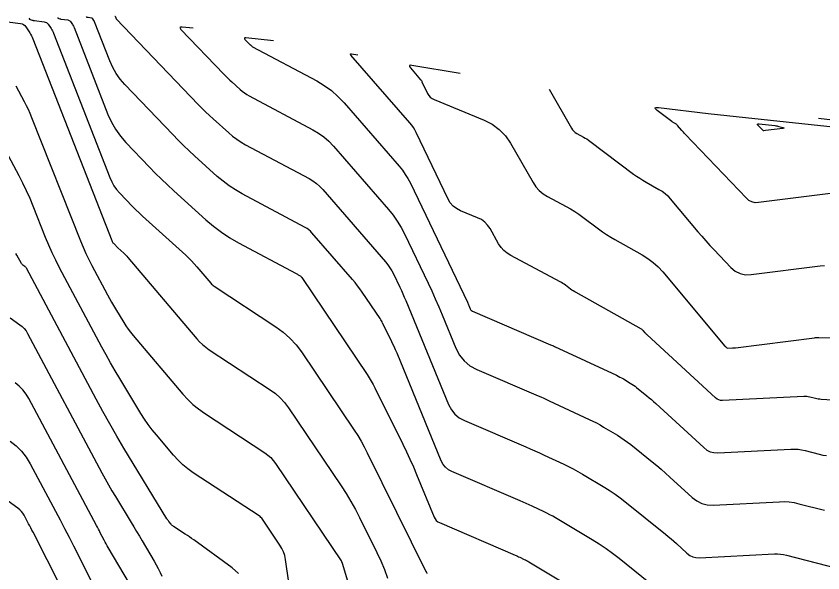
# Model space of a CAD drawing. Extents: x 1354696 to 1366163, y 660729 to 670380.
# Drawn here: x 1362099.4 to 1362239.4, y 664918.9 to 665015.5 of the extents above; entities that cross this region are included whole.
import ezdxf

# ---------------------------------------------------------------- set-up
doc = ezdxf.new("R2010")
doc.units = 0
doc.layers.add('R_Contours', color=7, linetype='Continuous')

msp = doc.modelspace()

# ---------------------------------------------------------------- linework, layer by layer
at = {"layer": 'R_Contours'}
for points in [[(1362106.61, 665015.3), (1362106.58, 665015.22), (1362106.58, 665015.21), (1362106.58, 665015.2), (1362106.58, 665015.19), (1362106.6, 665015.19), (1362106.94, 665015.09), (1362107, 665015.07), (1362107.06, 665015.06), (1362107.13, 665015.04), (1362107.19, 665015.03), (1362108.31, 665014.89), (1362108.46, 665014.86), (1362108.58, 665014.8), (1362108.7, 665014.72), (1362108.79, 665014.6), (1362109.13, 665014.09), (1362109.22, 665013.96), (1362109.29, 665013.83), (1362109.36, 665013.69), (1362109.42, 665013.55), (1362115.3, 664998.48), (1362115.9, 664997.15), (1362116.61, 664995.89), (1362117.45, 664994.7), (1362118.41, 664993.6), (1362122.49, 664989.33), (1362123.52, 664988.27), (1362124.57, 664987.24), (1362125.64, 664986.22), (1362126.73, 664985.22), (1362132.31, 664980.18), (1362133.64, 664979.05), (1362135.03, 664978.01), (1362136.48, 664977.06), (1362137.99, 664976.19), (1362148, 664970.85), (1362148.09, 664970.8), (1362148.18, 664970.75), (1362148.26, 664970.7), (1362148.35, 664970.64), (1362148.69, 664970.42), (1362148.77, 664970.36), (1362148.84, 664970.3), (1362148.91, 664970.22), (1362148.97, 664970.14), (1362160.29, 664953.33), (1362160.66, 664952.76), (1362161.01, 664952.18), (1362161.34, 664951.59), (1362161.65, 664950.98), (1362166.49, 664941.2), (1362167.12, 664939.9), (1362167.73, 664938.58), (1362168.32, 664937.25), (1362168.88, 664935.92), (1362171.93, 664928.53), (1362172.09, 664928.22), (1362172.3, 664927.96), (1362172.56, 664927.75), (1362172.86, 664927.58), (1362185.99, 664921.94), (1362186.19, 664921.85), (1362186.39, 664921.76), (1362186.59, 664921.67), (1362186.79, 664921.58), (1362187.59, 664921.2), (1362187.79, 664921.11), (1362187.99, 664921.01), (1362188.18, 664920.9), (1362188.37, 664920.79), (1362200.14, 664913.72)], [(1362214.67, 664912.81), (1362204.05, 664921.33), (1362202.92, 664922.2), (1362201.77, 664923.03), (1362200.59, 664923.83), (1362199.38, 664924.58), (1362193.02, 664928.4), (1362192.53, 664928.68), (1362192.03, 664928.96), (1362191.52, 664929.22), (1362191.01, 664929.47), (1362188.95, 664930.43), (1362188.43, 664930.67), (1362187.91, 664930.9), (1362187.39, 664931.13), (1362186.87, 664931.36), (1362175.02, 664936.45), (1362174.42, 664936.78), (1362173.91, 664937.2), (1362173.5, 664937.71), (1362173.18, 664938.32), (1362165.49, 664957), (1362165.24, 664957.58), (1362164.99, 664958.15), (1362164.73, 664958.72), (1362164.45, 664959.28), (1362162.99, 664962.25), (1362162.88, 664962.45), (1362162.77, 664962.64), (1362162.66, 664962.83), (1362162.54, 664963.02), (1362159.45, 664967.61), (1362159.05, 664968.18), (1362158.64, 664968.73), (1362158.21, 664969.28), (1362157.76, 664969.81), (1362150.71, 664977.93), (1362150.46, 664978.2), (1362150.18, 664978.44), (1362149.88, 664978.66), (1362149.55, 664978.85), (1362138.59, 664984.7), (1362137.45, 664985.36), (1362136.35, 664986.08), (1362135.29, 664986.87), (1362134.29, 664987.72), (1362130.35, 664991.28), (1362129.38, 664992.17), (1362128.42, 664993.09), (1362127.48, 664994.02), (1362126.55, 664994.97), (1362118.24, 665003.66), (1362117.43, 665004.59), (1362116.73, 665005.58), (1362116.13, 665006.64), (1362115.63, 665007.76), (1362112.98, 665014.53), (1362112.95, 665014.6), (1362112.92, 665014.67), (1362112.88, 665014.74), (1362112.84, 665014.81), (1362112.66, 665015.07), (1362112.62, 665015.12), (1362112.56, 665015.17), (1362112.5, 665015.2), (1362112.42, 665015.22), (1362111.85, 665015.29), (1362111.82, 665015.29), (1362111.78, 665015.3), (1362111.75, 665015.31), (1362111.72, 665015.31), (1362111.55, 665015.37), (1362111.54, 665015.37), (1362111.54, 665015.37), (1362111.54, 665015.38), (1362111.54, 665015.38), (1362111.55, 665015.42)], [(1362116.5, 665015.55), (1362116.5, 665015.54), (1362116.51, 665015.54), (1362116.51, 665015.54), (1362116.53, 665015.54), (1362116.53, 665015.54), (1362116.54, 665015.54), (1362116.54, 665015.53), (1362116.54, 665015.53), (1362116.55, 665015.52), (1362116.55, 665015.51), (1362116.55, 665015.51), (1362116.65, 665015.26), (1362116.67, 665015.21), (1362116.69, 665015.17), (1362116.72, 665015.14), (1362116.75, 665015.1), (1362130.98, 665000.22), (1362131.61, 664999.57), (1362132.26, 664998.93), (1362132.91, 664998.31), (1362133.58, 664997.7), (1362136.26, 664995.27), (1362136.95, 664994.69), (1362137.67, 664994.15), (1362138.42, 664993.66), (1362139.2, 664993.21), (1362150.22, 664987.33), (1362150.87, 664986.94), (1362151.48, 664986.5), (1362152.05, 664986), (1362152.58, 664985.45), (1362163.5, 664972.87), (1362163.9, 664972.38), (1362164.26, 664971.86), (1362164.58, 664971.33), (1362164.88, 664970.77), (1362165.97, 664968.49), (1362166.24, 664967.91), (1362166.5, 664967.34), (1362166.75, 664966.76), (1362167, 664966.18), (1362174.44, 664948.11), (1362174.92, 664947.2), (1362175.53, 664946.44), (1362176.29, 664945.81), (1362177.19, 664945.32), (1362187.83, 664940.75), (1362188.63, 664940.4), (1362189.43, 664940.04), (1362190.23, 664939.68), (1362191.02, 664939.32), (1362194.43, 664937.73), (1362195.26, 664937.33), (1362196.07, 664936.91), (1362196.87, 664936.47), (1362197.67, 664936.01), (1362201.57, 664933.66), (1362202.47, 664933.1), (1362203.35, 664932.51), (1362204.22, 664931.89), (1362205.06, 664931.23), (1362212.11, 664925.58), (1362212.59, 664925.19), (1362213.07, 664924.78), (1362213.54, 664924.37), (1362214, 664923.96), (1362215.83, 664922.27), (1362216.31, 664921.9), (1362216.83, 664921.65), (1362217.39, 664921.51), (1362217.99, 664921.48), (1362231.05, 664922.14), (1362231.56, 664922.14), (1362232.07, 664922.11), (1362232.58, 664922.04), (1362233.08, 664921.93), (1362241.84, 664919.7)], [(1362097.87, 665014.53), (1362100.1, 665014.25), (1362100.38, 665014.19), (1362100.63, 665014.07), (1362100.85, 665013.9), (1362101.04, 665013.67), (1362101.72, 665012.66), (1362101.88, 665012.41), (1362102.03, 665012.14), (1362102.16, 665011.87), (1362102.28, 665011.59), (1362115.96, 664976.56), (1362116.01, 664976.43), (1362116.08, 664976.31), (1362116.16, 664976.2), (1362116.25, 664976.09), (1362116.64, 664975.69), (1362116.74, 664975.59), (1362116.84, 664975.49), (1362116.94, 664975.39), (1362117.04, 664975.3), (1362118.03, 664974.41), (1362118.23, 664974.22), (1362118.41, 664974.03), (1362118.6, 664973.84), (1362118.77, 664973.64), (1362130.73, 664959.53), (1362131.22, 664958.99), (1362131.74, 664958.5), (1362132.3, 664958.04), (1362132.89, 664957.62), (1362143.48, 664950.66), (1362144.39, 664950), (1362145.22, 664949.26), (1362145.97, 664948.44), (1362146.64, 664947.54), (1362155.79, 664933.96), (1362156.66, 664932.62), (1362157.48, 664931.26), (1362158.25, 664929.87), (1362158.98, 664928.45), (1362161.99, 664922.38), (1362162.67, 664920.93), (1362163.29, 664919.45), (1362163.84, 664917.95)], [(1362101.66, 665015.18), (1362101.62, 665015.06), (1362101.62, 665015.04), (1362101.62, 665015.03), (1362101.63, 665015.02), (1362101.64, 665015.01), (1362102.16, 665014.86), (1362102.25, 665014.83), (1362102.34, 665014.81), (1362102.43, 665014.79), (1362102.53, 665014.78), (1362104.2, 665014.57), (1362104.42, 665014.52), (1362104.61, 665014.44), (1362104.77, 665014.31), (1362104.91, 665014.14), (1362105.43, 665013.38), (1362105.55, 665013.19), (1362105.66, 665012.99), (1362105.76, 665012.78), (1362105.85, 665012.57), (1362115.63, 664987.52), (1362115.95, 664986.79), (1362116.35, 664986.1), (1362116.81, 664985.45), (1362117.33, 664984.85), (1362119.57, 664982.51), (1362120.13, 664981.93), (1362120.71, 664981.36), (1362121.29, 664980.8), (1362121.88, 664980.26), (1362128.81, 664974.01), (1362129.32, 664973.54), (1362129.8, 664973.05), (1362130.28, 664972.55), (1362130.73, 664972.03), (1362133.16, 664969.16), (1362133.29, 664969.02), (1362133.43, 664968.88), (1362133.58, 664968.76), (1362133.74, 664968.65), (1362144.46, 664961.61), (1362145.73, 664960.68), (1362146.9, 664959.64), (1362147.95, 664958.49), (1362148.89, 664957.23), (1362158.04, 664943.65), (1362158.66, 664942.69), (1362159.24, 664941.72), (1362159.8, 664940.73), (1362160.32, 664939.72), (1362170.5, 664919.12), (1362170.52, 664919.08), (1362170.54, 664919.04), (1362170.56, 664919), (1362170.58, 664918.96), (1362170.67, 664918.74)], [(1362130.09, 665013.43), (1362128.17, 665013.64), (1362127.92, 665013.64), (1362127.8, 665013.57), (1362127.82, 665013.44), (1362127.98, 665013.24), (1362135.41, 665005.46), (1362135.75, 665005.12), (1362136.09, 665004.78), (1362136.44, 665004.44), (1362136.8, 665004.12), (1362138.24, 665002.82), (1362138.61, 665002.51), (1362138.99, 665002.22), (1362139.39, 665001.95), (1362139.81, 665001.71), (1362150.88, 664995.81), (1362151.87, 664995.22), (1362152.79, 664994.56), (1362153.65, 664993.81), (1362154.44, 664992.97), (1362164.01, 664981.95), (1362164.81, 664980.96), (1362165.54, 664979.93), (1362166.2, 664978.85), (1362166.78, 664977.72), (1362170.87, 664969.18), (1362171.51, 664967.82), (1362172.13, 664966.44), (1362172.74, 664965.06), (1362173.32, 664963.67), (1362175.7, 664957.9), (1362176.33, 664956.69), (1362177.15, 664955.67), (1362178.15, 664954.84), (1362179.35, 664954.19), (1362189.99, 664949.62), (1362190.48, 664949.41), (1362190.96, 664949.19), (1362191.44, 664948.98), (1362191.91, 664948.76), (1362198.87, 664945.51), (1362199.5, 664945.21), (1362200.13, 664944.89), (1362200.74, 664944.55), (1362201.35, 664944.19), (1362203.76, 664942.75), (1362204.36, 664942.37), (1362204.94, 664941.98), (1362205.51, 664941.57), (1362206.07, 664941.14), (1362209.77, 664938.17), (1362210.57, 664937.52), (1362211.35, 664936.86), (1362212.12, 664936.18), (1362212.88, 664935.5), (1362216.71, 664931.96), (1362217.52, 664931.35), (1362218.4, 664930.92), (1362219.35, 664930.68), (1362220.37, 664930.64), (1362231.87, 664931.22), (1362232.73, 664931.23), (1362233.58, 664931.17), (1362234.43, 664931.06), (1362235.27, 664930.87), (1362239.72, 664929.74)], [(1362144.03, 665011.23), (1362139.21, 665011.75), (1362139.06, 665011.75), (1362138.98, 665011.71), (1362138.99, 665011.62), (1362139.09, 665011.5), (1362139.84, 665010.71), (1362139.89, 665010.67), (1362139.93, 665010.62), (1362139.98, 665010.58), (1362140.02, 665010.54), (1362140.21, 665010.37), (1362140.26, 665010.32), (1362140.31, 665010.29), (1362140.36, 665010.25), (1362140.42, 665010.22), (1362151.54, 665004.29), (1362152.86, 665003.5), (1362154.1, 665002.61), (1362155.24, 665001.61), (1362156.3, 665000.49), (1362165.87, 664989.47), (1362166.42, 664988.78), (1362166.93, 664988.07), (1362167.39, 664987.32), (1362167.8, 664986.53), (1362177.7, 664965.85), (1362177.76, 664965.71), (1362177.83, 664965.57), (1362177.89, 664965.43), (1362177.95, 664965.29), (1362178.18, 664964.73), (1362178.25, 664964.6), (1362178.33, 664964.49), (1362178.44, 664964.4), (1362178.57, 664964.33), (1362192.16, 664958.49), (1362192.32, 664958.42), (1362192.48, 664958.35), (1362192.64, 664958.27), (1362192.8, 664958.2), (1362203.57, 664953.18), (1362203.88, 664953.03), (1362204.18, 664952.87), (1362204.48, 664952.71), (1362204.78, 664952.53), (1362205.96, 664951.83), (1362206.25, 664951.65), (1362206.53, 664951.46), (1362206.81, 664951.26), (1362207.08, 664951.05), (1362208.88, 664949.6), (1362209.27, 664949.28), (1362209.65, 664948.96), (1362210.03, 664948.63), (1362210.4, 664948.3), (1362218.74, 664940.61), (1362219.28, 664940.19), (1362219.87, 664939.9), (1362220.51, 664939.75), (1362221.19, 664939.72), (1362233.85, 664940.35), (1362234.48, 664940.36), (1362235.11, 664940.32), (1362235.73, 664940.23), (1362236.34, 664940.1), (1362238.79, 664939.48), (1362239.41, 664939.33), (1362240.03, 664939.22)], [(1362249.9, 664948.36), (1362239.14, 664948.99), (1362238.88, 664949.01), (1362238.63, 664949.04), (1362238.38, 664949.09), (1362238.13, 664949.15), (1362237.13, 664949.4), (1362236.88, 664949.45), (1362236.63, 664949.49), (1362236.37, 664949.51), (1362236.12, 664949.5), (1362222.01, 664948.8), (1362221.67, 664948.81), (1362221.35, 664948.89), (1362221.05, 664949.04), (1362220.77, 664949.25), (1362208.9, 664960.19), (1362208.81, 664960.27), (1362208.73, 664960.35), (1362208.66, 664960.44), (1362208.58, 664960.52), (1362208.29, 664960.87), (1362208.21, 664960.96), (1362208.13, 664961.03), (1362208.04, 664961.1), (1362207.94, 664961.16), (1362196.57, 664967.53), (1362196.33, 664967.67), (1362196.09, 664967.82), (1362195.86, 664967.98), (1362195.63, 664968.14), (1362194.73, 664968.82), (1362194.5, 664968.98), (1362194.27, 664969.14), (1362194.03, 664969.28), (1362193.79, 664969.42), (1362185.23, 664973.99), (1362184.59, 664974.38), (1362184.03, 664974.85), (1362183.55, 664975.39), (1362183.13, 664976.01), (1362181.63, 664978.64), (1362181.21, 664979.26), (1362180.71, 664979.77), (1362180.13, 664980.2), (1362179.47, 664980.53), (1362176.49, 664981.76), (1362175.81, 664982.11), (1362175.22, 664982.56), (1362174.74, 664983.12), (1362174.35, 664983.78), (1362168.81, 664995.35), (1362168.58, 664995.79), (1362168.33, 664996.21), (1362168.04, 664996.61), (1362167.73, 664996.99), (1362157.49, 665008.79), (1362157.41, 665008.91), (1362157.4, 665008.98), (1362157.47, 665009.01), (1362157.61, 665009.01), (1362158.68, 665008.82)], [(1362176.45, 665005.56), (1362168.03, 665006.99), (1362167.76, 665007.01), (1362167.63, 665006.95), (1362167.64, 665006.81), (1362167.8, 665006.58), (1362169.59, 665004.51), (1362169.66, 665004.43), (1362169.72, 665004.35), (1362169.77, 665004.26), (1362169.82, 665004.16), (1362170.8, 665002.12), (1362171.01, 665001.77), (1362171.26, 665001.48), (1362171.57, 665001.24), (1362171.93, 665001.06), (1362180.61, 664997.5), (1362182.02, 664996.79), (1362183.25, 664995.88), (1362184.31, 664994.78), (1362185.19, 664993.48), (1362189.1, 664986.66), (1362189.59, 664985.92), (1362190.17, 664985.27), (1362190.84, 664984.71), (1362191.59, 664984.24), (1362194.86, 664982.5), (1362195.61, 664982.08), (1362196.33, 664981.64), (1362197.04, 664981.16), (1362197.74, 664980.66), (1362200.47, 664978.6), (1362201.16, 664978.1), (1362201.87, 664977.62), (1362202.59, 664977.17), (1362203.33, 664976.74), (1362208.05, 664974.1), (1362209.05, 664973.48), (1362209.98, 664972.77), (1362210.85, 664971.99), (1362211.64, 664971.12), (1362222.42, 664958.25), (1362222.46, 664958.21), (1362222.5, 664958.17), (1362222.53, 664958.13), (1362222.57, 664958.1), (1362222.8, 664957.89), (1362222.81, 664957.88), (1362222.82, 664957.88), (1362222.83, 664957.87), (1362222.83, 664957.87), (1362223.72, 664957.92), (1362223.86, 664957.93), (1362224, 664957.94), (1362224.14, 664957.95), (1362224.27, 664957.97), (1362237.97, 664959.7), (1362238.15, 664959.72), (1362238.33, 664959.73), (1362238.51, 664959.73), (1362238.7, 664959.73), (1362250.72, 664959.39)], [(1362099.33, 665003.42), (1362100.77, 665000.73), (1362101.11, 665000.05), (1362101.44, 664999.36), (1362101.75, 664998.67), (1362102.04, 664997.96), (1362110.52, 664976.55), (1362110.97, 664975.44), (1362111.46, 664974.35), (1362111.97, 664973.28), (1362112.52, 664972.22), (1362115.24, 664967.12), (1362115.57, 664966.51), (1362115.91, 664965.9), (1362116.25, 664965.3), (1362116.61, 664964.71), (1362118.04, 664962.34), (1362118.41, 664961.76), (1362118.81, 664961.19), (1362119.22, 664960.64), (1362119.66, 664960.1), (1362128.3, 664949.9), (1362129.15, 664948.97), (1362130.05, 664948.11), (1362131.02, 664947.32), (1362132.04, 664946.59), (1362142.51, 664939.72), (1362143.05, 664939.32), (1362143.55, 664938.88), (1362143.99, 664938.39), (1362144.4, 664937.85), (1362155.79, 664920.93), (1362155.81, 664920.9), (1362155.83, 664920.87), (1362155.85, 664920.84), (1362155.86, 664920.8), (1362155.93, 664920.67), (1362155.94, 664920.64), (1362155.96, 664920.61), (1362155.97, 664920.57), (1362155.98, 664920.54), (1362162.85, 664897.62)], [(1362191.89, 665002.85), (1362195.78, 664996.06), (1362195.96, 664995.79), (1362196.17, 664995.55), (1362196.42, 664995.34), (1362196.69, 664995.17), (1362197.87, 664994.54), (1362198.16, 664994.38), (1362198.44, 664994.21), (1362198.72, 664994.02), (1362198.99, 664993.83), (1362206.56, 664988.12), (1362207.09, 664987.74), (1362207.62, 664987.38), (1362208.16, 664987.04), (1362208.72, 664986.72), (1362210.97, 664985.46), (1362211.52, 664985.12), (1362212.02, 664984.74), (1362212.49, 664984.31), (1362212.93, 664983.84), (1362217.73, 664978.11), (1362218.41, 664977.31), (1362219.11, 664976.52), (1362219.81, 664975.74), (1362220.54, 664974.97), (1362223.45, 664971.92), (1362224.21, 664971.27), (1362225.06, 664970.84), (1362225.99, 664970.64), (1362226.99, 664970.66), (1362238.93, 664972.17), (1362239.68, 664972.25)], [(1362241.67, 664984.86), (1362228.24, 664983.16), (1362227.64, 664983.15), (1362227.09, 664983.27), (1362226.59, 664983.52), (1362226.14, 664983.91), (1362215.5, 664995.06), (1362215.35, 664995.21), (1362215.21, 664995.38), (1362215.06, 664995.54), (1362214.92, 664995.71), (1362214.21, 664996.55), (1362214.14, 664996.63), (1362214.07, 664996.7), (1362213.98, 664996.76), (1362213.9, 664996.82), (1362213.53, 664997.02), (1362213.44, 664997.07), (1362213.36, 664997.13), (1362213.27, 664997.18), (1362213.19, 664997.25), (1362210.68, 664999.13), (1362210.36, 664999.42), (1362210.29, 664999.6), (1362210.47, 664999.69), (1362210.9, 664999.67), (1362219.49, 664998.66), (1362221.11, 664998.48), (1362222.73, 664998.29), (1362224.35, 664998.11), (1362225.97, 664997.94), (1362256.97, 664994.65)], [(1362261.09, 664995.13), (1362238.67, 664997.76)], [(1362148.94, 664901.61), (1362146.12, 664921.2), (1362145.99, 664921.86), (1362145.79, 664922.49), (1362145.51, 664923.1), (1362145.17, 664923.68), (1362142.15, 664928.17), (1362142.02, 664928.34), (1362141.87, 664928.5), (1362141.71, 664928.64), (1362141.53, 664928.77), (1362130.12, 664936.26), (1362129.18, 664936.93), (1362128.3, 664937.65), (1362127.47, 664938.44), (1362126.7, 664939.29), (1362123.72, 664942.81), (1362122.99, 664943.7), (1362122.3, 664944.62), (1362121.65, 664945.57), (1362121.03, 664946.54), (1362117.35, 664952.62), (1362116.54, 664953.97), (1362115.76, 664955.33), (1362114.99, 664956.7), (1362114.24, 664958.08), (1362106.9, 664971.86), (1362106.23, 664973.15), (1362105.61, 664974.45), (1362105.01, 664975.78), (1362104.46, 664977.12), (1362102.32, 664982.53), (1362101.77, 664983.87), (1362101.18, 664985.2), (1362100.55, 664986.51), (1362099.89, 664987.8), (1362096.71, 664993.77)], [(1362137.99, 664918.76), (1362136.89, 664919.74), (1362130.2, 664924.58), (1362129.83, 664924.84), (1362129.46, 664925.1), (1362129.09, 664925.35), (1362128.71, 664925.6), (1362126.7, 664926.92), (1362126.58, 664927.01), (1362126.47, 664927.1), (1362126.36, 664927.2), (1362126.26, 664927.31), (1362125.88, 664927.76), (1362125.79, 664927.87), (1362125.7, 664927.99), (1362125.62, 664928.11), (1362125.54, 664928.23), (1362118.08, 664940.53), (1362116.83, 664942.63), (1362115.61, 664944.75), (1362114.41, 664946.89), (1362113.25, 664949.04), (1362101.13, 664971.76), (1362101.08, 664971.85), (1362101.02, 664971.93), (1362100.95, 664972), (1362100.88, 664972.06), (1362100.55, 664972.29), (1362100.47, 664972.35), (1362100.4, 664972.42), (1362100.34, 664972.5), (1362100.29, 664972.58), (1362099.48, 664974.03), (1362099.32, 664974.3)], [(1362098.35, 664963.16), (1362100.03, 664961.96), (1362100.43, 664961.63), (1362100.78, 664961.28), (1362101.09, 664960.88), (1362101.35, 664960.44), (1362114.26, 664936.22), (1362114.83, 664935.18), (1362115.41, 664934.15), (1362116, 664933.12), (1362116.6, 664932.11), (1362119.32, 664927.63), (1362119.8, 664926.83), (1362120.28, 664926.04), (1362120.75, 664925.24), (1362121.23, 664924.43), (1362123.32, 664920.89), (1362123.68, 664920.25), (1362124.03, 664919.6), (1362124.35, 664918.94), (1362124.66, 664918.27)], [(1362119.95, 664915.43), (1362115.33, 664923.25), (1362115.15, 664923.57), (1362114.97, 664923.88), (1362114.8, 664924.2), (1362114.63, 664924.53), (1362113.97, 664925.82), (1362113.81, 664926.15), (1362113.64, 664926.47), (1362113.47, 664926.79), (1362113.3, 664927.11), (1362101.57, 664949.12), (1362101.1, 664949.91), (1362100.54, 664950.63), (1362099.9, 664951.27), (1362099.18, 664951.85)], [(1362098.34, 664941.75), (1362099.37, 664940.91), (1362100.3, 664939.98), (1362101.1, 664938.94), (1362101.79, 664937.8), (1362106.19, 664929.55), (1362106.98, 664928.05), (1362107.77, 664926.56), (1362108.54, 664925.06), (1362109.31, 664923.55), (1362112.73, 664916.79)], [(1362111.98, 664906.81), (1362102.29, 664925.92), (1362102.1, 664926.29), (1362101.91, 664926.66), (1362101.72, 664927.03), (1362101.53, 664927.39), (1362100.75, 664928.86), (1362100.53, 664929.21), (1362100.28, 664929.53), (1362100, 664929.82), (1362099.68, 664930.08), (1362090.25, 664936.85)]]:
    msp.add_lwpolyline(points, dxfattribs=at)
msp.add_lwpolyline([(1362232.48, 664996.05), (1362229.48, 664995.67), (1362229.19, 664995.63), (1362229.15, 664995.63), (1362229.11, 664995.64), (1362229.07, 664995.66), (1362229.04, 664995.69), (1362228.21, 664996.56), (1362228.1, 664996.69), (1362228.09, 664996.78), (1362228.17, 664996.83), (1362228.34, 664996.82), (1362231.1, 664996.53), (1362231.28, 664996.51), (1362231.46, 664996.48), (1362231.63, 664996.44), (1362231.8, 664996.39), (1362232.49, 664996.19), (1362232.62, 664996.14), (1362232.66, 664996.1), (1362232.62, 664996.07)], close=True, dxfattribs=at)

doc.saveas('drawing.dxf')
